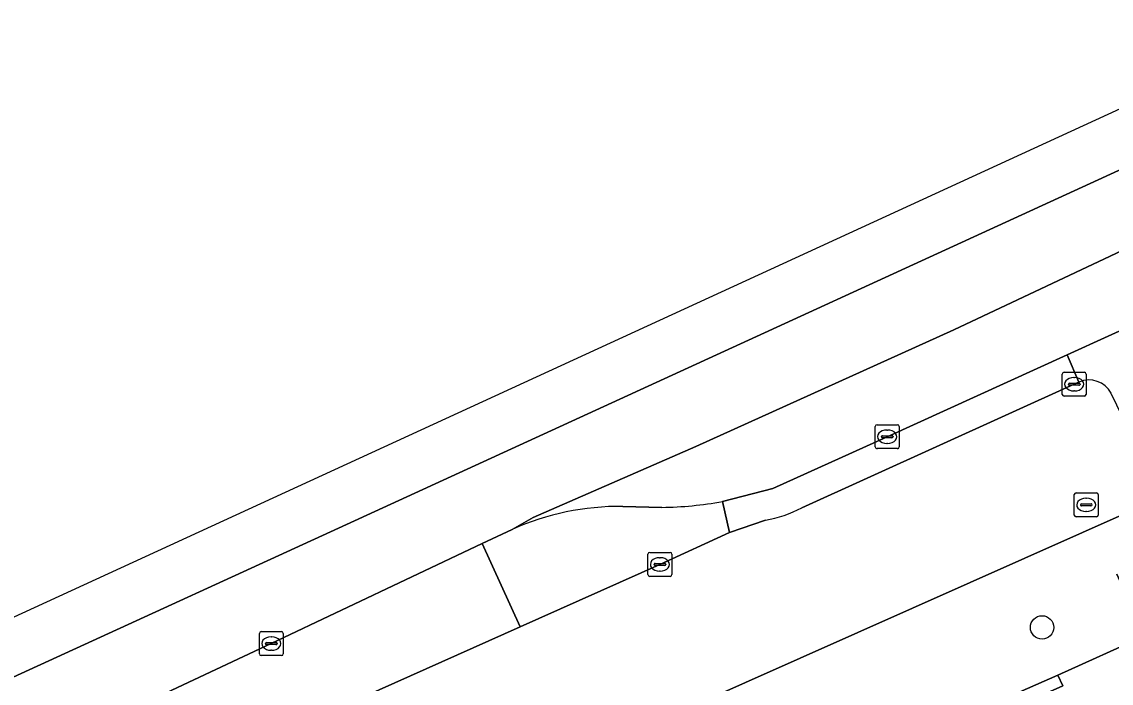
# Model space of a CAD drawing. Extents: x 159888 to 160761, y 384031 to 384750.
# Drawn here: x 160186.63 to 160232.18, y 384665.45 to 384693.1 of the extents above; entities that cross this region are included whole.
import ezdxf

# ---------------------------------------------------------------- set-up
doc = ezdxf.new("R2010")
doc.units = 0
for name, color, linetype in [('IMGEO_Boom', 7, 'Continuous'), ('IMGEO_Groenvoorziening', 7, 'Continuous'), ('IMGEO_Haag', 7, 'Continuous'), ('IMGEO_Kolk', 7, 'Continuous'), ('IMGEO_Parkeervlak_open', 7, 'Continuous'), ('IMGEO_Rijbaan_lokaal_open', 7, 'Continuous'), ('IMGEO_Rijbaan_regionaal_gesloten', 7, 'Continuous'), ('IMGEO_Rioolput', 7, 'Continuous'), ('IMGEO_Verkeerseiland_open', 7, 'Continuous'), ('IMGEO_Voetpad_open', 7, 'Continuous')]:
    doc.layers.add(name, color=color, linetype=linetype)

msp = doc.modelspace()

# ---------------------------------------------------------------- linework, layer by layer
at = {"layer": 'IMGEO_Boom'}
msp.add_circle((160229.286, 384667.785), 0.489, dxfattribs=at)
at = {"layer": 'IMGEO_Groenvoorziening'}
for points in [[(160245.149, 384685.907), (160245.04, 384685.858), (160244.271, 384685.476), (160233.767, 384680.744), (160230.337, 384679.179), (160230.822, 384678.043)], [(160207.141, 384671.882), (160205.886, 384671.287), (160207.471, 384667.81), (160213.312, 384670.42), (160216.226, 384671.752), (160215.924, 384673.048)], [(160213.392, 384672.805), (160211.754, 384672.844)], [(160176.41, 384654.004), (160196.053, 384662.709), (160196.333, 384662.833), (160207.471, 384667.81), (160205.886, 384671.287), (160197.066, 384667.108), (160178.098, 384658.209)]]:
    msp.add_lwpolyline(points, dxfattribs=at)
for centre, radius, start, end in [((160231.244, 384677.074), 1.057, 28.0608, 113.5287), ((160213.223, 384687.882), 15.078, 270.6435, 280.3205), ((160211.65, 384661.801), 11.043, 89.4608, 114.0986)]:
    msp.add_arc(centre, radius, start, end, dxfattribs=at)
at = {"layer": 'IMGEO_Haag'}
msp.add_lwpolyline([(160176.41, 384654.004), (160196.053, 384662.709), (160196.333, 384662.833), (160207.471, 384667.81), (160205.886, 384671.287), (160197.066, 384667.108), (160178.098, 384658.209)], dxfattribs=at)
at = {"layer": 'IMGEO_Kolk'}
for p, q in [((160230.205, 384678.452), (160231.057, 384678.452)), ((160230.13, 384677.526), (160230.13, 384678.378)), ((160230.389, 384677.946), (160230.389, 384677.958)), ((160230.432, 384677.995), (160230.83, 384677.995)), ((160230.618, 384678.232), (160230.643, 384678.232)), ((160230.873, 384677.958), (160230.873, 384677.946)), ((160231.131, 384678.378), (160231.131, 384677.526)), ((160230.827, 384677.909), (160230.429, 384677.909)), ((160230.641, 384677.672), (160230.616, 384677.672)), ((160231.057, 384677.452), (160230.205, 384677.452)), ((160222.313, 384675.332), (160222.313, 384676.184)), ((160222.388, 384676.258), (160223.24, 384676.258)), ((160223.314, 384676.184), (160223.314, 384675.332)), ((160222.572, 384675.752), (160222.572, 384675.764)), ((160223.01, 384675.715), (160222.612, 384675.715)), ((160222.615, 384675.801), (160223.013, 384675.801)), ((160222.801, 384676.038), (160222.826, 384676.038)), ((160223.056, 384675.764), (160223.056, 384675.752)), ((160223.24, 384675.258), (160222.388, 384675.258)), ((160222.824, 384675.478), (160222.799, 384675.478)), ((160212.811, 384669.994), (160212.811, 384670.846)), ((160212.886, 384670.92), (160213.738, 384670.92)), ((160213.299, 384670.7), (160213.324, 384670.7)), ((160213.812, 384670.846), (160213.812, 384669.994)), ((160213.07, 384670.414), (160213.07, 384670.426)), ((160213.508, 384670.377), (160213.11, 384670.377)), ((160213.113, 384670.463), (160213.511, 384670.463)), ((160213.554, 384670.426), (160213.554, 384670.414)), ((160213.738, 384669.92), (160212.886, 384669.92)), ((160213.322, 384670.14), (160213.297, 384670.14)), ((160196.565, 384666.682), (160196.565, 384667.534)), ((160196.64, 384667.608), (160197.492, 384667.608)), ((160197.566, 384667.534), (160197.566, 384666.682)), ((160196.824, 384667.102), (160196.824, 384667.114)), ((160197.262, 384667.065), (160196.864, 384667.065)), ((160196.867, 384667.151), (160197.265, 384667.151)), ((160197.053, 384667.388), (160197.078, 384667.388)), ((160197.308, 384667.114), (160197.308, 384667.102)), ((160197.492, 384666.608), (160196.64, 384666.608)), ((160197.076, 384666.828), (160197.051, 384666.828))]:
    msp.add_line(p, q, dxfattribs=at)
for points in [[(160230.205, 384678.452), (160231.057, 384678.452)], [(160230.13, 384677.526), (160230.13, 384678.378)], [(160231.131, 384678.378), (160231.131, 384677.526)], [(160231.057, 384677.452), (160230.205, 384677.452)], [(160222.313, 384675.332), (160222.313, 384676.184)], [(160222.388, 384676.258), (160223.24, 384676.258)], [(160223.314, 384676.184), (160223.314, 384675.332)], [(160223.24, 384675.258), (160222.388, 384675.258)], [(160212.811, 384669.994), (160212.811, 384670.846)], [(160212.886, 384670.92), (160213.738, 384670.92)], [(160213.812, 384670.846), (160213.812, 384669.994)], [(160213.738, 384669.92), (160212.886, 384669.92)], [(160196.565, 384666.682), (160196.565, 384667.534)], [(160196.64, 384667.608), (160197.492, 384667.608)], [(160197.566, 384667.534), (160197.566, 384666.682)], [(160197.492, 384666.608), (160196.64, 384666.608)]]:
    msp.add_lwpolyline(points, dxfattribs=at)
for centre, radius, start, end in [((160230.207, 384678.376), 0.0765, 91.552, 178.448), ((160230.207, 384678.376), 0.0765, 91.552, 178.448), ((160231.055, 384678.376), 0.0765, 1.552, 88.448), ((160231.055, 384678.376), 0.0765, 1.552, 88.448), ((160230.429, 384677.955), 0.0403, 85.8775, 175.7526), ((160230.834, 384677.957), 0.0386, 1.7309, 96.639), ((160230.207, 384677.528), 0.0765, 181.552, 268.448), ((160230.207, 384677.528), 0.0765, 181.552, 268.448), ((160230.426, 384677.945), 0.0366, 178.938, 274.7102), ((160230.83, 384677.952), 0.043, 264.8664, 352.4533), ((160231.055, 384677.528), 0.0765, 271.552, 358.448), ((160231.055, 384677.528), 0.0765, 271.552, 358.448), ((160222.39, 384676.182), 0.0765, 91.552, 178.448), ((160222.39, 384676.182), 0.0765, 91.552, 178.448), ((160223.238, 384676.182), 0.0765, 1.552, 88.448), ((160223.238, 384676.182), 0.0765, 1.552, 88.448), ((160222.612, 384675.761), 0.0403, 85.8775, 175.7526), ((160222.609, 384675.751), 0.0366, 178.938, 274.7102), ((160223.013, 384675.758), 0.043, 264.8664, 352.4533), ((160223.017, 384675.763), 0.0386, 1.7309, 96.639), ((160222.39, 384675.334), 0.0765, 181.552, 268.448), ((160222.39, 384675.334), 0.0765, 181.552, 268.448), ((160223.238, 384675.334), 0.0765, 271.552, 358.448), ((160223.238, 384675.334), 0.0765, 271.552, 358.448), ((160212.888, 384670.844), 0.0765, 91.552, 178.448), ((160212.888, 384670.844), 0.0765, 91.552, 178.448), ((160213.736, 384670.844), 0.0765, 1.552, 88.448), ((160213.736, 384670.844), 0.0765, 1.552, 88.448), ((160213.11, 384670.423), 0.0403, 85.8775, 175.7526), ((160213.107, 384670.413), 0.0366, 178.938, 274.7102), ((160213.511, 384670.42), 0.043, 264.8664, 352.4533), ((160213.515, 384670.425), 0.0386, 1.7309, 96.639), ((160212.888, 384669.996), 0.0765, 181.552, 268.448), ((160212.888, 384669.996), 0.0765, 181.552, 268.448), ((160213.736, 384669.996), 0.0765, 271.552, 358.448), ((160213.736, 384669.996), 0.0765, 271.552, 358.448), ((160196.642, 384667.532), 0.0765, 91.552, 178.448), ((160196.642, 384667.532), 0.0765, 91.552, 178.448), ((160197.49, 384667.532), 0.0765, 1.552, 88.448), ((160197.49, 384667.532), 0.0765, 1.552, 88.448), ((160196.864, 384667.111), 0.0403, 85.8775, 175.7526), ((160196.861, 384667.101), 0.0366, 178.938, 274.7102), ((160197.265, 384667.108), 0.043, 264.8664, 352.4533), ((160197.269, 384667.113), 0.0386, 1.7309, 96.639), ((160196.642, 384666.684), 0.0765, 181.552, 268.448), ((160196.642, 384666.684), 0.0765, 181.552, 268.448), ((160197.49, 384666.684), 0.0765, 271.552, 358.448), ((160197.49, 384666.684), 0.0765, 271.552, 358.448)]:
    msp.add_arc(centre, radius, start, end, dxfattribs=at)
for centre, major_axis, ratio, start_param, end_param in [((160230.617, 384677.952), (-0.387, 0.002), 0.722429, 4.712389, 7.853982), ((160230.642, 384677.952), (-0.39, 0.002), 0.717154, 1.570796, 4.712389), ((160222.8, 384675.758), (-0.387, 0.002), 0.722429, 4.712389, 7.853982), ((160222.825, 384675.758), (-0.39, 0.002), 0.717154, 1.570796, 4.712389), ((160213.298, 384670.42), (-0.387, 0.002), 0.722429, 4.712389, 7.853982), ((160213.323, 384670.42), (-0.39, 0.002), 0.717154, 1.570796, 4.712389), ((160197.052, 384667.108), (-0.387, 0.002), 0.722429, 4.712389, 7.853982), ((160197.077, 384667.108), (-0.39, 0.002), 0.717154, 1.570796, 4.712389)]:
    msp.add_ellipse(centre, major_axis=major_axis, ratio=ratio, start_param=start_param, end_param=end_param, dxfattribs=at)
at = {"layer": 'IMGEO_Parkeervlak_open'}
for points in [[(160233.262, 384672.777), (160200.516, 384658.199), (160198.72, 384657.406)], [(160201.474, 384656.439), (160202.71, 384653.658), (160210.027, 384656.902), (160222.875, 384662.637), (160224.303, 384663.307), (160229.948, 384665.795), (160233.578, 384667.437), (160232.416, 384670.006)]]:
    msp.add_lwpolyline(points, dxfattribs=at)
at = {"layer": 'IMGEO_Rijbaan_lokaal_open'}
for points in [[(160230.822, 384678.043), (160230.631, 384677.951), (160219.237, 384672.788)], [(160217.724, 384672.267), (160216.226, 384671.752), (160213.312, 384670.42), (160207.471, 384667.81), (160196.333, 384662.833), (160196.053, 384662.709), (160198.444, 384657.283), (160198.569, 384657.344), (160198.72, 384657.406), (160200.516, 384658.199), (160233.262, 384672.777), (160234.319, 384673.277), (160232.655, 384676.585), (160232.177, 384677.571)]]:
    msp.add_lwpolyline(points, dxfattribs=at)
for centre, radius, start, end in [((160231.244, 384677.074), 1.057, 28.0608, 113.5287), ((160216.835, 384677.307), 5.117, 280.0063, 297.9959)]:
    msp.add_arc(centre, radius, start, end, dxfattribs=at)
at = {"layer": 'IMGEO_Rijbaan_regionaal_gesloten'}
msp.add_lwpolyline([(160012.31, 384584.658), (160013.443, 384582.29), (160022.181, 384586.577), (160056.938, 384603.792), (160124.235, 384636.399), (160172.896, 384659.514), (160176.646, 384661.295), (160199.533, 384671.786), (160241.721, 384691.124), (160240.473, 384693.105), (160159.447, 384655.879), (160154.496, 384653.604), (160076.31, 384615.692)], close=True, dxfattribs=at)
for points in [[(160178.098, 384658.209), (160197.066, 384667.108), (160205.886, 384671.287), (160207.141, 384671.882), (160208.018, 384672.378), (160214.809, 384675.343), (160225.593, 384680.232), (160237.222, 384685.702), (160243.341, 384688.554), (160241.721, 384691.124), (160199.533, 384671.786), (160176.646, 384661.295)], [(160230.337, 384679.179), (160233.767, 384680.744), (160244.271, 384685.476), (160245.04, 384685.858), (160243.426, 384688.419), (160243.341, 384688.554), (160237.222, 384685.702), (160225.593, 384680.232), (160214.809, 384675.343), (160208.018, 384672.378), (160207.141, 384671.882)], [(160215.924, 384673.048), (160218.035, 384673.593), (160222.814, 384675.759), (160230.337, 384679.179)], [(160211.754, 384672.844), (160213.392, 384672.805)]]:
    msp.add_lwpolyline(points, dxfattribs=at)
for centre, radius, start, end in [((160213.223, 384687.882), 15.078, 270.6435, 280.3205), ((160211.65, 384661.801), 11.043, 89.4608, 114.0986)]:
    msp.add_arc(centre, radius, start, end, dxfattribs=at)
at = {"layer": 'IMGEO_Rioolput'}
for p, q in [((160230.709, 384673.41), (160231.561, 384673.41)), ((160230.634, 384672.484), (160230.634, 384673.336)), ((160230.936, 384672.953), (160231.334, 384672.953)), ((160231.122, 384673.19), (160231.147, 384673.19)), ((160231.635, 384673.336), (160231.635, 384672.484)), ((160230.893, 384672.904), (160230.893, 384672.916)), ((160231.331, 384672.867), (160230.933, 384672.867)), ((160231.145, 384672.63), (160231.12, 384672.63)), ((160231.377, 384672.916), (160231.377, 384672.904)), ((160231.561, 384672.41), (160230.709, 384672.41))]:
    msp.add_line(p, q, dxfattribs=at)
for points in [[(160230.709, 384673.41), (160231.561, 384673.41)], [(160230.634, 384672.484), (160230.634, 384673.336)], [(160231.635, 384673.336), (160231.635, 384672.484)], [(160231.561, 384672.41), (160230.709, 384672.41)]]:
    msp.add_lwpolyline(points, dxfattribs=at)
for centre, radius, start, end in [((160230.711, 384673.334), 0.0765, 91.552, 178.448), ((160230.711, 384673.334), 0.0765, 91.552, 178.448), ((160231.559, 384673.334), 0.0765, 1.552, 88.448), ((160231.559, 384673.334), 0.0765, 1.552, 88.448), ((160230.933, 384672.913), 0.0403, 85.8775, 175.7526), ((160231.338, 384672.915), 0.0386, 1.7309, 96.639), ((160230.93, 384672.903), 0.0366, 178.938, 274.7102), ((160231.334, 384672.91), 0.043, 264.8664, 352.4533), ((160230.711, 384672.486), 0.0765, 181.552, 268.448), ((160230.711, 384672.486), 0.0765, 181.552, 268.448), ((160231.559, 384672.486), 0.0765, 271.552, 358.448), ((160231.559, 384672.486), 0.0765, 271.552, 358.448)]:
    msp.add_arc(centre, radius, start, end, dxfattribs=at)
for centre, major_axis, ratio, start_param, end_param in [((160231.121, 384672.91), (-0.387, 0.002), 0.722429, 4.712389, 7.853982), ((160231.146, 384672.91), (-0.39, 0.002), 0.717154, 1.570796, 4.712389)]:
    msp.add_ellipse(centre, major_axis=major_axis, ratio=ratio, start_param=start_param, end_param=end_param, dxfattribs=at)
at = {"layer": 'IMGEO_Verkeerseiland_open'}
msp.add_lwpolyline([(160219.237, 384672.788), (160230.631, 384677.951), (160230.822, 384678.043), (160230.337, 384679.179), (160222.814, 384675.759), (160218.035, 384673.593), (160215.924, 384673.048), (160216.226, 384671.752), (160217.724, 384672.267)], dxfattribs=at)
msp.add_arc((160216.835, 384677.307), 5.117, 280.0063, 297.9959, dxfattribs=at)
at = {"layer": 'IMGEO_Voetpad_open'}
msp.add_lwpolyline([(160232.416, 384670.006), (160233.578, 384667.437), (160229.948, 384665.795), (160230.151, 384665.339), (160223.078, 384662.181), (160222.875, 384662.637), (160210.027, 384656.902), (160202.71, 384653.658), (160201.474, 384656.439)], dxfattribs=at)
msp.add_lwpolyline([(160222.875, 384662.637), (160223.078, 384662.181), (160230.151, 384665.339), (160229.948, 384665.795), (160224.303, 384663.307)], close=True, dxfattribs=at)

doc.saveas('drawing.dxf')
